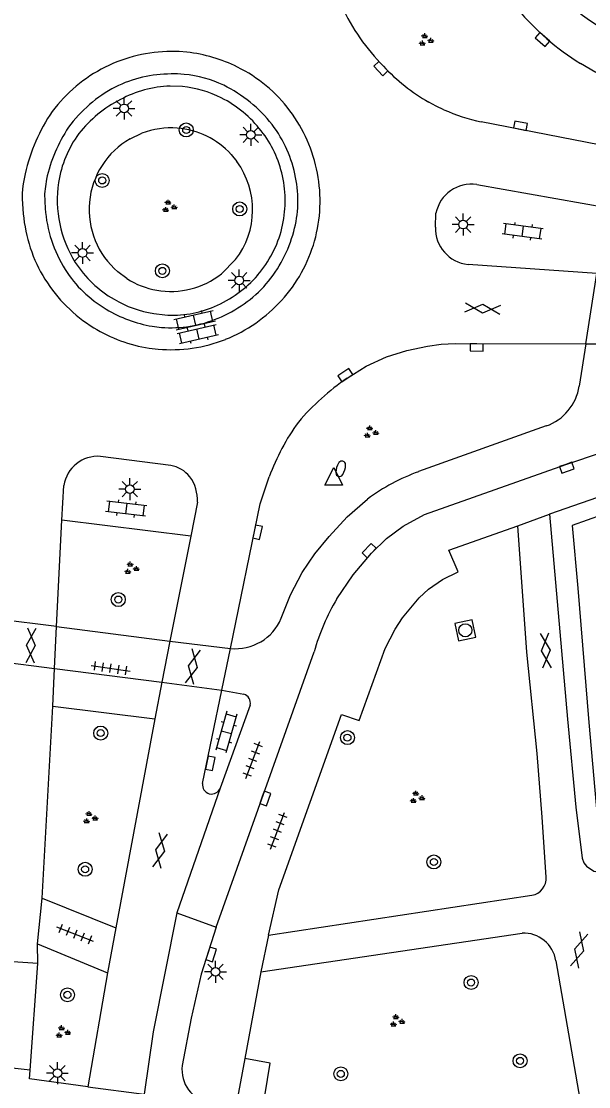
# Model space of a CAD drawing. Extents: x 131000 to 133014, y 396499 to 399001.
# Drawn here: x 132077.5 to 132109.9, y 396909.4 to 396970.2 of the extents above; entities that cross this region are included whole.
import ezdxf

# ---------------------------------------------------------------- set-up
doc = ezdxf.new("R2010")
doc.units = 0
for name, color, linetype in [('gg-knt-verharding', 7, 'Continuous'), ('gg-knt-verharding nz', 7, 'Continuous'), ('gt-grn-groengrens', 7, 'Continuous'), ('gt-grn-weggrens', 7, 'Continuous'), ('gt-symb-boom', 7, 'Continuous'), ('gt-symb-brandkraan', 7, 'Continuous'), ('gt-symb-gesloten verharding', 7, 'Continuous'), ('gt-symb-groenvak', 7, 'Continuous'), ('gt-symb-klinker verharding', 7, 'Continuous'), ('gt-symb-kolk', 7, 'Continuous'), ('gt-symb-lichtmast', 7, 'Continuous'), ('gt-symb-rioolschacht', 7, 'Continuous'), ('gt-symb-tegel verharding', 7, 'Continuous'), ('gt-symb-waterafsluiter', 7, 'Continuous')]:
    doc.layers.add(name, color=color, linetype=linetype)

# ---------------------------------------------------------------- blocks, each defined once
blk = doc.blocks.new('gt0-LMAST')
at = {"layer": 'gt-symb-lichtmast'}
for p, q in [((-0.005, 0.246), (-0.005, 0.621)), ((-0.182, 0.173), (-0.447, 0.438)), ((0.172, 0.173), (0.437, 0.438)), ((-0.255, -0.004), (-0.63, -0.004)), ((-0.182, -0.181), (-0.447, -0.446)), ((-0.005, -0.254), (-0.005, -0.629)), ((0.437, -0.446), (0.172, -0.181)), ((0.245, -0.004), (0.62, -0.004))]:
    blk.add_line(p, q, dxfattribs=at)
blk.add_circle((-0.005, -0.004), 0.25, dxfattribs=at)
blk = doc.blocks.new('gt0-GRVAK')
at = {"layer": 'gt-symb-groenvak'}
for p, q in [((-0.11, 0.189), (-0.228, 0.24)), ((-0.182, 0.153), (0.088, 0.153)), ((-0.091, 0.211), (-0.156, 0.322)), ((-0.047, 0.214), (-0.047, 0.393)), ((-0.004, 0.211), (0.061, 0.322)), ((0.015, 0.189), (0.133, 0.24)), ((0.262, -0.052), (0.197, 0.059)), ((0.305, -0.049), (0.305, 0.13)), ((0.349, -0.052), (0.414, 0.059)), ((-0.245, -0.228), (-0.363, -0.177)), ((-0.318, -0.264), (-0.047, -0.264)), ((-0.226, -0.206), (-0.291, -0.095)), ((-0.183, -0.203), (-0.183, -0.024)), ((-0.139, -0.206), (-0.074, -0.095)), ((-0.12, -0.228), (-0.002, -0.177)), ((0.243, -0.074), (0.125, -0.023)), ((0.17, -0.11), (0.441, -0.11)), ((0.368, -0.074), (0.486, -0.023))]:
    blk.add_line(p, q, dxfattribs=at)
blk = doc.blocks.new('gt0-KOLK')
at = {"layer": 'gt-symb-kolk'}
blk.add_lwpolyline([(0, 0), (0.375, 0), (0.375, 0.4), (-0.375, 0.4), (-0.375, 0), (0, 0)], dxfattribs=at)
blk = doc.blocks.new('gt0-GESVH1')
at = {"layer": 'gt-symb-gesloten verharding'}
for p, q in [((-0.992, -0.261), (0.008, 0.239)), ((0.008, -0.261), (-0.992, 0.239)), ((0.008, 0.239), (1.008, -0.261)), ((1.008, 0.239), (0.008, -0.261))]:
    blk.add_line(p, q, dxfattribs=at)
blk = doc.blocks.new('gt0-BOOM')
at = {"layer": 'gt-symb-boom'}
for radius in [0.4, 0.2]:
    blk.add_circle((0, 0), radius, dxfattribs=at)
blk = doc.blocks.new('gt0-KL1')
at = {"layer": 'gt-symb-klinker verharding'}
for p, q in [((-1.15, 0.3), (1.15, 0.3)), ((-1, -0.3), (-1, 0.3)), ((-0.5, 0.3), (-0.5, 0.45)), ((0, -0.3), (0, 0.3)), ((0.5, 0.3), (0.5, 0.45)), ((1, -0.3), (1, 0.3)), ((-1.15, -0.3), (1.15, -0.3)), ((-0.5, -0.45), (-0.5, -0.3)), ((0.5, -0.45), (0.5, -0.3))]:
    blk.add_line(p, q, dxfattribs=at)
blk = doc.blocks.new('gt0-BR')
at = {"layer": 'gt-symb-brandkraan'}
for centre, radius, start, end in [((-0.244, 0), 0.206, 107.56694, 252.43307), ((0.599, -2.664), 3, 106.89205, 107.56694), ((0, -0.691), 0.938, 73.10799, 106.89205), ((-0.599, -2.664), 3, 72.43309, 73.10799), ((0.244, 0), 0.206, 287.56695, 72.43309), ((0.599, 2.664), 3, 252.43307, 253.10797), ((0, 0.691), 0.938, 253.10797, 286.89206), ((-0.599, 2.664), 3, 286.89206, 287.56695)]:
    blk.add_arc(centre, radius, start, end, dxfattribs=at)
blk = doc.blocks.new('gt0-TEG1')
at = {"layer": 'gt-symb-tegel verharding'}
for p, q in [((-1.125, 0), (1.125, 0)), ((-0.9, -0.25), (-0.9, 0.25)), ((-0.45, -0.25), (-0.45, 0.25)), ((0, -0.25), (0, 0.25)), ((0.45, -0.25), (0.45, 0.25)), ((0.9, -0.25), (0.9, 0.25))]:
    blk.add_line(p, q, dxfattribs=at)
blk = doc.blocks.new('gt0-WAFSL')
at = {"layer": 'gt-symb-waterafsluiter'}
for p, q in [((-0.5, -0.333), (0, 0.667)), ((0, 0.667), (0.5, -0.333)), ((0.5, -0.333), (-0.5, -0.333))]:
    blk.add_line(p, q, dxfattribs=at)
blk = doc.blocks.new('gt0-RS')
at = {"layer": 'gt-symb-rioolschacht'}
blk.add_lwpolyline([(-0.5, -0.5), (0.5, -0.5), (0.5, 0.5), (-0.5, 0.5)], close=True, dxfattribs=at)
blk.add_circle((0, 0), 0.375, dxfattribs=at)

msp = doc.modelspace()

# ---------------------------------------------------------------- linework, layer by layer
at = {"layer": 'gg-knt-verharding'}
for p, q in [((132110.352, 396967.291), (132109.471, 396967.797)), ((132086.736, 396966.477), (132086.024, 396966.508)), ((132111.638, 396962.933), (132103.794, 396964.468)), ((132103.545, 396960.883), (132111.078, 396959.557)), ((132101.181, 396958.453), (132101.211, 396959.25)), ((132110.413, 396955.802), (132103.044, 396956.319)), ((132085.084, 396953.51), (132085.712, 396953.435)), ((132084.993, 396952.792), (132085.521, 396952.725)), ((132084.833, 396951.542), (132085.333, 396951.483)), ((132109.768, 396951.778), (132109.399, 396949.375)), ((132109.768, 396951.778), (132112.202, 396951.795)), ((132107.508, 396947.093), (132100.214, 396944.484)), ((132086.068, 396944.843), (132082.043, 396945.355)), ((132116.437, 396945.087), (132107.707, 396942.063)), ((132079.833, 396941.717), (132079.95, 396943.697)), ((132087.58, 396942.746), (132087.209, 396940.796)), ((132079.528, 396935.633), (132079.833, 396941.717)), ((132087.209, 396940.796), (132079.833, 396941.717)), ((132105.884, 396941.39), (132107.707, 396942.063)), ((132087.209, 396940.796), (132086.004, 396934.793)), ((132079.414, 396933.243), (132079.528, 396935.633)), ((132079.528, 396935.633), (132086.004, 396934.793)), ((132086.004, 396934.793), (132085.551, 396932.451)), ((132088.972, 396932.009), (132089.463, 396934.388)), ((132088.649, 396918.469), (132094.247, 396934.194)), ((132079.311, 396931.094), (132079.414, 396933.243)), ((132085.551, 396932.451), (132085.146, 396930.358)), ((132087.88, 396926.673), (132088.972, 396932.009)), ((132088.972, 396932.009), (132090.234, 396931.769)), ((132078.715, 396920.13), (132079.311, 396931.094)), ((132079.311, 396931.094), (132085.146, 396930.358)), ((132090.59, 396931.151), (132088.883, 396926.412)), ((132085.146, 396930.358), (132082.927, 396918.434)), ((132088.883, 396926.412), (132086.404, 396919.28)), ((132091.651, 396918.017), (132106.693, 396920.29)), ((132078.44, 396917.508), (132078.715, 396920.13)), ((132078.715, 396920.13), (132082.927, 396918.434)), ((132086.404, 396919.28), (132088.649, 396918.469)), ((132082.927, 396918.434), (132082.448, 396915.86)), ((132091.205, 396915.912), (132106.13, 396918.13)), ((132091.651, 396918.017), (132091.205, 396915.912)), ((132078.468, 396916.392), (132078.44, 396917.508)), ((132078.44, 396917.508), (132082.448, 396915.86)), ((132078.468, 396916.392), (132075.321, 396916.604)), ((132078.019, 396910.293), (132078.468, 396916.392)), ((132108.07, 396916.55), (132109.43, 396908.64)), ((132082.448, 396915.86), (132081.324, 396909.354)), ((132091.205, 396915.912), (132090.29, 396910.969)), ((132078.019, 396910.293), (132072.764, 396910.918))]:
    msp.add_line(p, q, dxfattribs=at)
for points in [[(132086.986, 396968.44), (132086.536, 396968.475), (132086.083, 396968.487)], [(132086.825, 396967.179), (132086.452, 396967.201), (132086.084, 396967.201)], [(132101.662, 396965.16), (132101.224, 396965.369), (132100.8, 396965.596)], [(132078.959, 396961.182), (132078.848, 396960.35), (132078.885, 396959.511)], [(132096.144, 396949.829), (132097.223, 396950.507), (132098.38, 396951.04), (132099.543, 396951.403), (132100.734, 396951.657), (132101.518, 396951.764), (132102.309, 396951.808), (132109.768, 396951.778)], [(132095.549, 396937.228), (132096.472, 396938.586), (132097.535, 396939.837), (132098.387, 396940.668), (132099.345, 396941.376), (132100.56, 396942.036), (132108.628, 396944.901), (132118.946, 396948.363)], [(132089.463, 396934.388), (132091.174, 396942.649), (132091.69, 396944.185)], [(132092.37, 396936.107), (132092.906, 396937.443), (132093.576, 396938.717), (132094.288, 396939.781), (132095.101, 396940.771), (132096.142, 396941.906), (132097.3, 396942.921)], [(132107.707, 396942.063), (132108.726, 396930.337), (132109.204, 396925.329), (132109.57, 396922.406), (132109.668, 396922.147), (132109.823, 396921.946), (132110.224, 396921.668), (132110.592, 396921.607), (132110.903, 396921.684)], [(132091.651, 396918.017), (132092.235, 396920.59), (132095.811, 396930.613), (132096.824, 396930.268), (132098.302, 396934.375), (132098.878, 396935.488), (132099.308, 396936.127), (132100.251, 396937.282), (132100.781, 396937.772), (132101.594, 396938.329), (132102.474, 396938.771), (132101.941, 396939.992), (132105.884, 396941.39)], [(132107.505, 396921.33), (132107.274, 396924.749), (132106.99, 396928.378), (132106.396, 396934.166), (132105.884, 396941.39)], [(132088.649, 396918.469), (132087.791, 396915.775), (132087.23, 396913.27), (132086.715, 396910.561)], [(132091.298, 396908.007), (132091.736, 396910.701), (132090.29, 396910.969)], [(132081.324, 396909.354), (132077.983, 396909.811), (132078.019, 396910.293)]]:
    msp.add_lwpolyline(points, dxfattribs=at)
for centre, radius, start, end in [((132115.644, 396978.719), 10.16, 213.95385, 242.28922), ((132106.77, 396976.15), 12.064, 204.89989, 224.79815), ((132117.599, 396980.825), 15.356, 220.26702, 238.0405), ((132086.094, 396960.075), 8.412, 90.07234, 116.79186), ((132086.087, 396960.024), 8.464, 63.44546, 83.90453), ((132086.204, 396959.863), 8.651, 116.80748, 143.08347), ((132086.077, 396960.049), 7.152, 89.94658, 116.45644), ((132086.262, 396960.773), 6.431, 63.98292, 84.97933), ((132086.076, 396959.99), 8.5, 36.9678, 63.48127), ((132105.981, 396974.788), 10.552, 222.57201, 240.59563), ((132085.517, 396959.319), 8.065, 38.26475, 63.75684), ((132086.555, 396959.473), 7.882, 117.69831, 143.56768), ((132086.232, 396960.116), 6.396, 91.86242, 118.44964), ((132086.095, 396960.126), 6.383, 63.48636, 84.23252), ((132086.262, 396959.572), 6.892, 116.51568, 142.24442), ((132085.959, 396959.9), 6.645, 37.52177, 63.31228), ((132088.065, 396959.105), 10.607, 145.84995, 166.92681), ((132086.015, 396959.945), 8.576, 10.707, 36.96109), ((132105.912, 396974.622), 10.373, 245.81502, 258.22041), ((132087.696, 396959.246), 8.949, 146.74031, 167.50622), ((132086.098, 396959.949), 7.219, 10.6589, 37.19586), ((132085.831, 396960.051), 6.259, 143.29796, 171.25533), ((132086.292, 396960.054), 6.288, 12.14538, 38.26116), ((132083.867, 396960.085), 6.296, 166.97618, 188.04472), ((132085.959, 396959.954), 6.636, 346.35087, 12.38403), ((132086.705, 396959.969), 6.62, 344.55775, 11.46032), ((132086.1, 396959.946), 8.491, 344.3553, 10.80651), ((132086.257, 396960.003), 6.687, 171.39947, 212.19426), ((132103.235, 396958.841), 2.065, 81.37716, 168.58052), ((132086.514, 396960.076), 7.65, 184.23202, 211.93547), ((132086.073, 396959.934), 8.471, 184.94563, 211.78603), ((132086.08, 396959.953), 6.517, 319.35011, 346.10955), ((132085.719, 396960.155), 7.621, 319.50627, 345.18465), ((132103.268, 396958.395), 2.088, 178.40421, 263.83826), ((132086.127, 396959.974), 8.473, 317.65903, 344.12273), ((132086.051, 396959.963), 6.492, 212.86408, 240.15218), ((132085.853, 396959.743), 6.913, 212.49392, 239.81398), ((132085.916, 396960.174), 6.787, 292.83127, 318.83727), ((132086.163, 396960.034), 8.601, 212.03483, 238.41924), ((132085.959, 396960.11), 7.41, 292.20773, 318.56003), ((132086.172, 396959.952), 7.256, 238.46754, 260.65096), ((132086.188, 396960.078), 6.66, 239.62793, 260.46277), ((132086.135, 396959.513), 6.093, 266.02021, 293.343), ((132086.004, 396960.052), 8.617, 291.65198, 317.82932), ((132086.052, 396959.702), 6.997, 265.64636, 292.76731), ((132086.078, 396959.841), 8.392, 238.22329, 261.46591), ((132086.071, 396959.92), 8.47, 264.9978, 291.55398), ((132104.174, 396938.104), 14.211, 124.40646, 139.59292), ((132106.554, 396949.808), 2.878, 289.35847, 351.34723), ((132103.444, 396939.949), 12.494, 143.86922, 160.18164), ((132081.894, 396943.393), 1.968, 85.65577, 171.11425), ((132085.681, 396942.963), 1.919, 39.969, 78.36813), ((132085.326, 396942.869), 2.257, 356.87602, 36.01427), ((132104.283, 396933.399), 11.808, 110.15909, 126.25701), ((132107.22, 396930.423), 13.51, 149.75532, 163.79281), ((132089.761, 396937.201), 2.829, 263.94728, 337.24702), ((132090.106, 396931.284), 0.502, 344.66789, 75.22045), ((132088.394, 396926.591), 0.521, 170.88814, 339.93989), ((132106.55, 396921.239), 0.959, 278.57052, 5.46623), ((132106.193, 396916.226), 1.905, 9.78679, 91.89219), ((132088.632, 396910.318), 1.932, 172.77161, 259.95337)]:
    msp.add_arc(centre, radius, start, end, dxfattribs=at)
at = {"layer": 'gg-knt-verharding nz'}
for p, q in [((132109.768, 396951.778), (132110.413, 396955.802)), ((132079.528, 396935.633), (132075.391, 396936.151)), ((132086.004, 396934.793), (132089.463, 396934.388)), ((132075.414, 396933.76), (132079.414, 396933.243)), ((132079.414, 396933.243), (132085.551, 396932.451)), ((132085.551, 396932.451), (132088.972, 396932.009))]:
    msp.add_line(p, q, dxfattribs=at)
msp.add_lwpolyline([(132086.404, 396919.28), (132085.062, 396912.493), (132084.543, 396908.92)], dxfattribs=at)
at = {"layer": 'gt-grn-groengrens'}
for p, q in [((132083.737, 396963.5), (132084.413, 396963.82)), ((132089.507, 396962.606), (132089.841, 396962.198)), ((132089.761, 396956.595), (132088.949, 396955.776)), ((132083.557, 396955.509), (132083.032, 396955.897))]:
    msp.add_line(p, q, dxfattribs=at)
msp.add_lwpolyline([(132108.997, 396941.418), (132109.314, 396937.822), (132109.948, 396930.154), (132110.636, 396922.433), (132114.241, 396924.621), (132126.271, 396934.721), (132129.058, 396936.03), (132131.467, 396936.612), (132134.229, 396936.94), (132161.723, 396931.691), (132162.704, 396939.354), (132123.431, 396943.984), (132116.704, 396944.143), (132108.997, 396941.418)], dxfattribs=at)
for centre, radius, start, end in [((132086.066, 396959.438), 4.683, 85.49442, 110.67051), ((132086.061, 396959.448), 4.674, 42.50867, 85.42514), ((132086.064, 396959.45), 4.671, 119.87729, 229.52733), ((132086.066, 396959.45), 4.669, 322.3069, 36.05706), ((132086.065, 396959.45), 4.671, 260.01387, 308.13159), ((132086.061, 396959.444), 4.664, 237.52776, 260.04941)]:
    msp.add_arc(centre, radius, start, end, dxfattribs=at)
at = {"layer": 'gt-grn-weggrens'}
for p, q in [((132090.29, 396910.969), (132089.778, 396908.204)), ((132081.324, 396909.354), (132084.543, 396908.92))]:
    msp.add_line(p, q, dxfattribs=at)

# ---------------------------------------------------------------- block references
at = {"layer": 'gt-symb-boom'}
for p in [(132086.942, 396964.001), (132082.142, 396961.117), (132089.998, 396959.488), (132085.58, 396955.954), (132083.063, 396937.179), (132082.055, 396929.552), (132096.155, 396929.29), (132081.167, 396921.77), (132101.092, 396922.189), (132103.22, 396915.303), (132080.156, 396914.6), (132106.017, 396910.829)]:
    msp.add_blockref('gt0-BOOM', p, dxfattribs=at)
at = {"layer": 'gt-symb-boom', "rotation": -5.51097695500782}
msp.add_blockref('gt0-BOOM', (132095.776, 396910.086), dxfattribs=at)
at = {"layer": 'gt-symb-brandkraan', "rotation": 73.26783977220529}
msp.add_blockref('gt0-BR', (132095.77, 396944.651), dxfattribs=at)
at = {"layer": 'gt-symb-gesloten verharding'}
for p, rotation in [((132103.874, 396953.807), -4.012171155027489), ((132078.056, 396934.552), 87.24916520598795), ((132107.496, 396934.275), -85.9266355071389), ((132087.334, 396933.36), -100.95043426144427), ((132085.436, 396922.838), 79.45426563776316), ((132109.38, 396917.158), 75.28268885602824)]:
    msp.add_blockref('gt0-GESVH1', p, dxfattribs=dict(at, rotation=rotation))
at = {"layer": 'gt-symb-groenvak'}
for p in [(132100.62, 396969.134), (132085.956, 396959.623), (132097.478, 396946.731), (132083.793, 396938.958), (132100.111, 396925.866), (132081.437, 396924.705), (132098.971, 396913.098), (132079.872, 396912.468)]:
    msp.add_blockref('gt0-GRVAK', p, dxfattribs=at)
at = {"layer": 'gt-symb-klinker verharding'}
for p, rotation in [((132106.165, 396958.211), 172.590815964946), ((132087.426, 396953.135), 12.827123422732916), ((132087.608, 396952.347), 12.827123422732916), ((132083.508, 396942.37), 173.22321716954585), ((132089.237, 396929.607), -105.89818708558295)]:
    msp.add_blockref('gt0-KL1', p, dxfattribs=dict(at, rotation=rotation))
at = {"layer": 'gt-symb-kolk'}
for p, rotation in [((132107.429, 396969.32), 138.52829927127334), ((132098.21, 396967.65), 134.18964697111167), ((132106.005, 396964.042), -11.13011108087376), ((132103.541, 396951.782), 178.796965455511), ((132096.144, 396949.829), 33.91251258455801), ((132108.628, 396944.901), -160.6775176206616), ((132090.828, 396941.066), -102.53502335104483), ((132097.535, 396939.837), 45.567266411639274), ((132088.123, 396927.866), -101.53462065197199), ((132091.269, 396925.881), -109.44956876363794), ((132088.172, 396916.969), -107.69230089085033)]:
    msp.add_blockref('gt0-KOLK', p, dxfattribs=dict(at, rotation=rotation))
at = {"layer": 'gt-symb-lichtmast'}
for p in [(132083.394, 396965.237), (132090.634, 396963.727), (132102.767, 396958.6), (132081.025, 396956.98), (132089.978, 396955.413), (132083.721, 396943.492), (132088.619, 396915.918), (132079.586, 396910.127)]:
    msp.add_blockref('gt0-LMAST', p, dxfattribs=at)
at = {"layer": 'gt-symb-rioolschacht', "rotation": 102.11876033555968}
msp.add_blockref('gt0-RS', (132102.89, 396935.422), dxfattribs=at)
at = {"layer": 'gt-symb-tegel verharding'}
for p, rotation in [((132082.621, 396933.256), -8.397572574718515), ((132090.751, 396928.017), 69.44395477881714), ((132092.156, 396923.968), 69.44395478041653), ((132080.594, 396918.057), 158.77323173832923)]:
    msp.add_blockref('gt0-TEG1', p, dxfattribs=dict(at, rotation=rotation))
at = {"layer": 'gt-symb-waterafsluiter'}
msp.add_blockref('gt0-WAFSL', (132095.368, 396944.05), dxfattribs=at)

doc.saveas('drawing.dxf')
